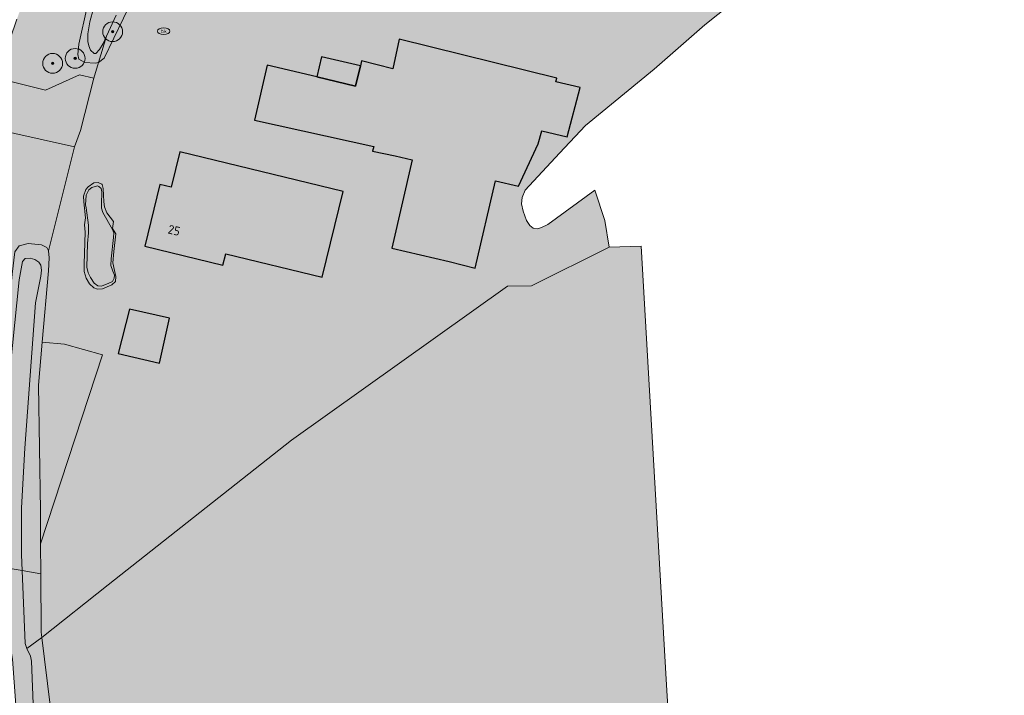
# Model space of a CAD drawing. Header units: metres. Extents: x 90041 to 92106, y 463990 to 466167.
# Tile 963 of 1021: x 91369 to 91468, y 465141 to 465210. Entities that reach past the tile are written whole.
import ezdxf
from ezdxf.enums import TextEntityAlignment as Align

# ---------------------------------------------------------------- set-up
doc = ezdxf.new("R2010")
doc.units = ezdxf.units.M
doc.layers.get('0').update_dxf_attribs({"lineweight": 13})
for name, color, linetype, lineweight in [('B-WE-GR-BEPLANTING_CULTUUR_BOSPLANTSOEN-GV', 90, 'Continuous', 13), ('B-WE-GR-BOOM-S', 90, 'Continuous', 13), ('B-WE-GR-GRAS-GV', 60, 'Continuous', 13), ('B-WE-IE-MEUBILAIR-S', 7, 'Continuous', 13), ('B-WE-IE-TERREINAFSCHEIDING_KUNSTMATIG_HEKWERK-G', 20, 'IE-TERREINAFSCHEIDING_KUNSTMATIG-SO', 13), ('B-WE-IE-TERREINAFSCHEIDING_KUNSTMATIG_HEKWERK_RASTER-G', 30, 'IE-TERREINAFSCHEIDING_KUNSTMATIG-SO', 13), ('B-WE-OG-BEBOUWING-GV', 7, 'Continuous', 25), ('B-WE-OG-BEBOUWING-T18', 10, 'Continuous', 25), ('B-WE-OG-BEBOUWING_LUIFEL-GV', 7, 'Continuous', 25), ('B-WE-OG-TERREIN_BEGROEID-GV', 7, 'Continuous', 13), ('B-WE-OG-TERREIN_ERF-GV', 7, 'Continuous', 13), ('B-WE-OG-TERREIN_OEVER-GV', 7, 'Continuous', 13), ('B-WE-OG-WATER_SLOOT-GV', 120, 'Continuous', 13), ('B-WE-VH-OPENVERHARDING_STRAATBAKSTEEN-GV', 90, 'Continuous', 13)]:
    doc.layers.add(name, color=color, linetype=linetype, lineweight=lineweight)
for name, color, linetype, lineweight, true_color, plot, transparency in [('B-WE-GR-BEPLANTING_CULTUUR_BOSPLANTSOEN-V', 7, 'Continuous', 13, 0x8ca800, False, 0.8), ('B-WE-GR-GRAS-V', 7, 'Continuous', 13, 0x67a552, False, 0.8), ('B-WE-OG-BEBOUWING-V', 7, 'Continuous', 25, 0xcc646e, False, 0.8), ('B-WE-OG-BEBOUWING_LUIFEL-V', 7, 'Continuous', 25, 0xcc646e, False, 0.8), ('B-WE-OG-TERREIN_BEGROEID-V', 7, 'Continuous', 13, 0xc9eb70, False, 0.8), ('B-WE-OG-TERREIN_ERF-V', 7, 'Continuous', 13, 0xffffff, False, 0.8), ('B-WE-OG-TERREIN_OEVER-V', 7, 'Continuous', 13, 0xc9eb70, False, 0.8), ('B-WE-OG-WATER_SLOOT-V', 7, 'Continuous', 13, 0x73e9ff, False, 0.8), ('B-WE-VH-OPENVERHARDING_STRAATBAKSTEEN-V', 7, 'Continuous', 13, 0xadadad, False, 0.8)]:
    doc.layers.add(name, color=color, linetype=linetype, lineweight=lineweight, true_color=true_color, plot=plot, transparency=transparency)
doc.styles.add('NLCS-ISO', font='NLCS-ISO.TTF')
doc.styles.add('NLCS-ISO-M500-T18', font='NLCS-ISO.TTF', dxfattribs={"height": 0.9})
doc.linetypes.add('IE-TERREINAFSCHEIDING_KUNSTMATIG-SO', pattern='A,4,[82,NLCS.SHX,S=0.75,R=90,X=0,Y=0],4,-2', length=10)

# ---------------------------------------------------------------- blocks, each defined once
blk = doc.blocks.new('SIE-MEUBILAIR_PUT_BRANDKRAAN-SO')
blk.add_ellipse((0, 0), major_axis=(1.25, 0), ratio=0.54)
at = {"style": 'NLCS-ISO'}
blk.add_text('bk', height=0.75, dxfattribs=at).set_placement((0.03, 0), align=Align.MIDDLE_CENTER)
blk = doc.blocks.new('SGR-BOOM_GBKN-SO')
at = {"linetype": 'ByBlock', "lineweight": 18}
h = blk.add_hatch(color=0, dxfattribs=at)
h.dxf.hatch_style = 1
edge = h.paths.add_edge_path()
edge.add_arc((0, 0), 0.25, 0, 360)
at = {"color": 0, "linetype": 'ByBlock', "lineweight": 18}
for radius in [2, 0.25]:
    blk.add_circle((0, 0), radius, dxfattribs=at)
at = {"color": 0, "linetype": 'ByBlock', "lineweight": 18, "style": 'NLCS-ISO'}
blk.add_attdef('SOORT', (2.5, 0), '', height=1.5, dxfattribs=at)

msp = doc.modelspace()

# ---------------------------------------------------------------- hatches: boundary and pattern name
at = {"layer": 'B-WE-GR-BEPLANTING_CULTUUR_BOSPLANTSOEN-V'}
msp.add_hatch(color=256, dxfattribs=at).paths.add_polyline_path([(91370.408, 465172.66), (91370.602, 465160.01), (91370.614, 465156.653), (91376.883, 465175.706), (91373.051, 465176.801), (91370.784, 465176.994)])
at = {"layer": 'B-WE-GR-GRAS-V'}
msp.add_hatch(color=256, dxfattribs=at).paths.add_polyline_path([(91431.299, 465186.689), (91428.066, 465186.592), (91420.2, 465182.684), (91417.787, 465182.636), (91395.976, 465167.097), (91377.435, 465152.492), (91370.745, 465147.168), (91371.607, 465140.334), (91371.958, 465138.569), (91372.391, 465137.42), (91372.81, 465136.867), (91373.257, 465136.621), (91374.556, 465136.101), (91383.327, 465134.576), (91388.805, 465133.82), (91395.172, 465132.098), (91406.534, 465129.152), (91414.449, 465127.665), (91422.665, 465125.675), (91431.448, 465123.461), (91435.032, 465122.606), (91433.803, 465142.983)])
at = {"layer": 'B-WE-OG-BEBOUWING-V'}
for points in [[(91423.831, 465197.731), (91425.121, 465202.706), (91422.657, 465203.286), (91422.758, 465203.642), (91406.841, 465207.575), (91406.199, 465204.59), (91403.051, 465205.411), (91402.924, 465204.893), (91402.423, 465202.854), (91398.531, 465203.776), (91393.501, 465204.967), (91392.22, 465199.413), (91404.28, 465196.74), (91404.155, 465196.286), (91406.456, 465195.805), (91408.17, 465195.4), (91406.106, 465186.474), (91411.909, 465185.126), (91414.511, 465184.452), (91416.584, 465193.292), (91418.885, 465192.764), (91420.878, 465197.035), (91421.248, 465198.337)], [(91384.703, 465196.223), (91383.831, 465192.636), (91382.666, 465192.92), (91381.154, 465186.705), (91389.048, 465184.785), (91389.324, 465185.921), (91399.073, 465183.548), (91401.181, 465192.214)], [(91378.451, 465175.839), (91382.631, 465174.888), (91383.661, 465179.416), (91379.593, 465180.341)]]:
    msp.add_hatch(color=256, dxfattribs=at).paths.add_polyline_path(points)
at = {"layer": 'B-WE-OG-BEBOUWING_LUIFEL-V'}
msp.add_hatch(color=256, dxfattribs=at).paths.add_polyline_path([(91402.924, 465204.893), (91399.014, 465205.819), (91398.531, 465203.776), (91402.423, 465202.854)])
at = {"layer": 'B-WE-OG-TERREIN_BEGROEID-V'}
for points in [[(91432.357, 465285.613), (91433.891, 465286.799), (91436.928, 465289.34), (91440.088, 465292.093), (91443.218, 465294.537), (91444.199, 465294.901), (91444.793, 465294.82), (91445.145, 465294.552), (91445.609, 465293.879), (91446.161, 465292.776), (91446.315, 465291.989), (91446.136, 465291.232), (91445.77, 465290.667), (91449.312, 465292.75), (91445.559, 465297.494), (91437.647, 465291.129), (91437.165, 465290.766), (91436.67, 465290.421), (91436.163, 465290.094), (91435.645, 465289.786), (91435.116, 465289.497), (91434.576, 465289.226), (91434.028, 465288.976), (91433.47, 465288.746), (91432.905, 465288.535), (91432.332, 465288.346), (91431.753, 465288.177), (91431.421, 465288.085), (91430.866, 465287.888), (91430.318, 465287.673), (91429.777, 465287.439), (91429.244, 465287.188), (91428.721, 465286.919), (91428.206, 465286.632), (91427.701, 465286.329), (91427.207, 465286.008), (91426.724, 465285.672), (91426.252, 465285.319), (91421.091, 465281.308), (91419.387, 465279.937), (91417.697, 465278.55), (91416.02, 465277.146), (91414.357, 465275.727), (91412.708, 465274.291), (91411.072, 465272.839), (91409.451, 465271.372), (91407.844, 465269.889), (91406.251, 465268.391), (91404.673, 465266.878), (91403.11, 465265.349), (91401.561, 465263.805), (91401.369, 465263.601), (91389.327, 465250), (91389.134, 465249.782), (91379.32, 465234.66), (91379.177, 465234.365), (91378.205, 465232.521), (91377.253, 465230.665), (91376.323, 465228.799), (91375.415, 465226.922), (91374.528, 465225.035), (91373.663, 465223.138), (91372.82, 465221.231), (91371.999, 465219.314), (91371.2, 465217.388), (91370.423, 465215.453), (91369.668, 465213.51), (91368.936, 465211.557), (91368.226, 465209.597), (91367.539, 465207.628), (91366.875, 465205.652), (91366.233, 465203.668), (91371.105, 465202.451), (91374.566, 465203.999), (91376, 465203.64), (91376.482, 465205.249), (91376.149, 465205.171), (91375.08, 465205.236), (91374.491, 465205.579), (91374.404, 465206.056), (91374.492, 465207.1), (91375.316, 465210.867), (91376.93, 465215.095), (91379.027, 465221.122), (91381.745, 465227.282), (91385.104, 465233.502), (91388.659, 465238.554), (91390.839, 465242.417), (91395.345, 465248.974), (91399.563, 465253.897), (91404.901, 465260.417), (91409.161, 465264.911), (91414.983, 465270.591), (91418.897, 465274.353), (91422.931, 465278.161), (91428.569, 465282.679)], [(91371.441, 465186.217), (91374.044, 465196.726), (91364.828, 465198.777), (91364.031, 465195.688), (91363.428, 465192.962), (91362.97, 465189.753), (91362.487, 465185.796), (91362.246, 465184.952), (91361.944, 465184.276), (91360.364, 465159.509), (91360.311, 465155.336), (91365.86, 465154.427), (91365.845, 465157.478), (91365.868, 465162.68), (91366.876, 465174.716), (91367.741, 465183.877), (91368.016, 465186.131), (91368.478, 465186.718), (91369.361, 465186.965), (91370.714, 465186.823), (91371.256, 465186.553)]]:
    msp.add_hatch(color=256, dxfattribs=at).paths.add_polyline_path(points)
at = {"layer": 'B-WE-OG-TERREIN_ERF-V'}
h = msp.add_hatch(color=256, dxfattribs=at)
h.paths.add_polyline_path([(91467.329, 465235.011), (91466.977, 465236.059), (91463.061, 465241.097), (91459.079, 465246.685), (91458.23, 465246.321), (91441.784, 465253.788), (91439.549, 465243.554), (91405.975, 465251.351), (91395.134, 465237.506), (91396.086, 465236.335), (91392.957, 465236.824), (91391.879, 465234.887), (91390.074, 465230.71), (91386.132, 465223.762), (91383.664, 465219.738), (91381.934, 465215.797), (91377.036, 465205.656), (91376.482, 465205.249), (91376, 465203.64), (91374.64, 465198.371), (91374.044, 465196.726), (91371.441, 465186.217), (91371.501, 465185.527), (91371.408, 465184.197), (91370.784, 465176.994), (91373.051, 465176.801), (91376.883, 465175.706), (91370.614, 465156.653), (91370.638, 465153.625), (91370.684, 465147.718), (91370.745, 465147.168), (91377.435, 465152.492), (91395.976, 465167.097), (91417.787, 465182.636), (91420.2, 465182.684), (91428.066, 465186.592), (91427.61, 465189.292), (91426.595, 465192.329), (91421.878, 465188.889), (91421.208, 465188.591), (91420.825, 465188.455), (91420.374, 465188.51), (91420.046, 465188.777), (91419.721, 465189.282), (91419.379, 465190.214), (91419.202, 465190.954), (91419.259, 465191.595), (91419.582, 465192.327), (91423.043, 465196.073), (91425.681, 465198.882), (91432.597, 465204.544), (91437.712, 465209.023), (91441.494, 465212.051), (91446.247, 465216.513), (91449.96, 465219.588), (91451.237, 465220.4), (91452.347, 465221.692), (91453.304, 465222.637), (91454.02, 465223.275), (91454.975, 465224.077), (91456.625, 465225.518), (91457.292, 465226.037), (91457.913, 465226.318), (91459.578, 465226.404), (91460.196, 465226.685), (91460.509, 465227.278), (91461.089, 465228.724), (91461.855, 465230.004), (91462.454, 465230.594), (91463.551, 465231.348), (91466.414, 465232.972), (91467.034, 465233.491), (91467.276, 465234.037)])
h.paths.add_polyline_path([(91378.451, 465175.839), (91379.593, 465180.341), (91383.661, 465179.416), (91382.631, 465174.888)], flags=16)
h.paths.add_polyline_path([(91376.846, 465192.907), (91376.934, 465192.501), (91377.007, 465191.169), (91377.07, 465190.669), (91377.322, 465190.07), (91377.99, 465189.167), (91377.901, 465188.485), (91378.237, 465187.939), (91378.017, 465186.16), (91377.927, 465185.02), (91378.081, 465184.233), (91378.237, 465183.613), (91378.181, 465183.114), (91377.819, 465182.788), (91376.885, 465182.399), (91376.385, 465182.36), (91376.007, 465182.485), (91375.562, 465182.873), (91375.215, 465183.449), (91375.036, 465184.141), (91375.025, 465184.902), (91375.126, 465188.11), (91375.067, 465188.841), (91375.171, 465189.553), (91374.986, 465191.155), (91374.972, 465191.726), (91375.197, 465192.411), (91375.416, 465192.693), (91376.017, 465193.087), (91376.445, 465193.128), (91376.799, 465192.955)], flags=16)
h.paths.add_polyline_path([(91384.703, 465196.223), (91401.181, 465192.214), (91399.073, 465183.548), (91389.324, 465185.921), (91389.048, 465184.785), (91381.154, 465186.705), (91382.666, 465192.92), (91383.831, 465192.636)], flags=16)
h.paths.add_polyline_path([(91423.831, 465197.731), (91421.248, 465198.337), (91420.878, 465197.035), (91418.885, 465192.764), (91416.584, 465193.292), (91414.511, 465184.452), (91411.909, 465185.126), (91406.106, 465186.474), (91408.17, 465195.4), (91406.456, 465195.805), (91404.155, 465196.286), (91404.28, 465196.74), (91392.22, 465199.413), (91393.501, 465204.967), (91398.531, 465203.776), (91402.423, 465202.854), (91402.924, 465204.893), (91403.051, 465205.411), (91406.199, 465204.59), (91406.841, 465207.575), (91422.758, 465203.642), (91422.657, 465203.286), (91425.121, 465202.706)], flags=16)
at = {"layer": 'B-WE-OG-TERREIN_OEVER-V'}
for points in [[(91390.074, 465230.71), (91391.879, 465234.887), (91392.957, 465236.824), (91393.545, 465237.879), (91394.447, 465239.243), (91395.415, 465240.225), (91396.435, 465241.492), (91398.238, 465244.148), (91400.403, 465247.179), (91406.077, 465253.884), (91410.844, 465258.94), (91417.566, 465265.793), (91421.868, 465269.953), (91425.255, 465273.534), (91431.959, 465279.295), (91432.99, 465279.872), (91433.564, 465280.077), (91434.949, 465281.191), (91434.868, 465281.253), (91433.996, 465281.672), (91433.355, 465281.754), (91432.879, 465281.714), (91432.305, 465281.486), (91430.502, 465280.304), (91425.734, 465276.579), (91422.477, 465273.757), (91419.068, 465270.295), (91413.725, 465264.916), (91408.433, 465259.726), (91406.058, 465257.008), (91401.57, 465251.543), (91396.913, 465245.987), (91393.35, 465240.826), (91392.211, 465238.969), (91391.698, 465237.985), (91390.991, 465236.764), (91389.258, 465233.78), (91387.852, 465231.247), (91385.96, 465228.503), (91384.263, 465224.847), (91381.856, 465219.635), (91379.987, 465214.46), (91378.25, 465210.019), (91377.273, 465207.886), (91376.942, 465207.165), (91376.575, 465206.529), (91376.189, 465206.155), (91376.046, 465206.157), (91375.671, 465206.472), (91375.512, 465206.903), (91375.4, 465207.357), (91375.413, 465208.141), (91375.6, 465209.35), (91375.955, 465210.699), (91376.652, 465212.566), (91378.585, 465217.336), (91380.422, 465222.036), (91382.126, 465225.859), (91383.248, 465227.599), (91383.788, 465228.589), (91386.68, 465233.866), (91388.534, 465236.688), (91390.116, 465238.92), (91391.948, 465241.909), (91393.952, 465245.156), (91394.902, 465246.567), (91395.51, 465247.365), (91396.184, 465247.877), (91396.955, 465248.506), (91398.099, 465250.127), (91401.715, 465254.56), (91405.496, 465258.967), (91407.587, 465261.737), (91411.425, 465265.287), (91413.769, 465267.53), (91416.383, 465270.387), (91419.961, 465273.989), (91422.522, 465276.442), (91426.519, 465279.514), (91430.4, 465282.754), (91432.952, 465284.99), (91432.357, 465285.613), (91428.569, 465282.679), (91422.931, 465278.161), (91418.897, 465274.353), (91414.983, 465270.591), (91409.161, 465264.911), (91404.901, 465260.417), (91399.563, 465253.897), (91395.345, 465248.974), (91390.839, 465242.417), (91388.659, 465238.554), (91385.104, 465233.502), (91381.745, 465227.282), (91379.027, 465221.122), (91376.93, 465215.095), (91375.316, 465210.867), (91374.492, 465207.1), (91374.404, 465206.056), (91374.491, 465205.579), (91375.08, 465205.236), (91376.149, 465205.171), (91376.482, 465205.249), (91377.036, 465205.656), (91381.934, 465215.797), (91383.664, 465219.738), (91386.132, 465223.762)], [(91370.784, 465176.994), (91371.408, 465184.197), (91371.501, 465185.527), (91371.441, 465186.217), (91371.256, 465186.553), (91370.714, 465186.823), (91369.361, 465186.965), (91368.478, 465186.718), (91368.016, 465186.131), (91367.741, 465183.877), (91366.876, 465174.716), (91365.868, 465162.68), (91365.845, 465157.478), (91365.86, 465154.427), (91366.53, 465154.313), (91366.522, 465155.965), (91366.54, 465157.358), (91366.597, 465161.883), (91367.12, 465170.017), (91368.473, 465183.295), (91368.789, 465185.144), (91369.08, 465185.448), (91369.579, 465185.464), (91370.052, 465185.337), (91370.452, 465185.069), (91370.661, 465184.78), (91370.724, 465184.256), (91370.643, 465183.663), (91370.099, 465180.962), (91369.023, 465166.288), (91368.686, 465160.28), (91368.697, 465156.985), (91368.702, 465155.525), (91368.769, 465153.937), (91370.638, 465153.625), (91370.614, 465156.653), (91370.602, 465160.01), (91370.408, 465172.66)], [(91370.745, 465147.168), (91370.684, 465147.718), (91370.638, 465153.625), (91368.769, 465153.937), (91369.077, 465146.58), (91369.234, 465146.055), (91369.602, 465145.312), (91369.713, 465144.787), (91369.912, 465139.625), (91370.175, 465138.242), (91370.423, 465137.477), (91371.002, 465136.516), (91371.562, 465135.864), (91371.904, 465135.525), (91372.636, 465134.802), (91373.037, 465134.509), (91374.717, 465134.077), (91379.572, 465132.975), (91384.828, 465131.675), (91399.585, 465128.459), (91406.548, 465126.846), (91408.043, 465126.702), (91408.572, 465127.097), (91409.475, 465127.059), (91410.016, 465126.717), (91410.248, 465126.333), (91410.384, 465125.95), (91417.629, 465124.213), (91426.583, 465122.234), (91436.319, 465120.195), (91437.864, 465120.169), (91438.647, 465120.109), (91439.072, 465119.935), (91439.446, 465119.525), (91440.035, 465119.23), (91443.444, 465118.365), (91447.685, 465117.51), (91455.738, 465115.689), (91462.913, 465113.977), (91479.364, 465110.316), (91484.681, 465109.049), (91488.527, 465108.266), (91494.27, 465106.783), (91505.262, 465104.413), (91513.071, 465102.514), (91513.617, 465102.439), (91513.95, 465102.509), (91514.857, 465103.002), (91515.094, 465102.977), (91515.588, 465102.071), (91517.511, 465101.632), (91524.963, 465099.735), (91531.35, 465098.533), (91540.885, 465096.623), (91541.551, 465096.762), (91542.074, 465096.712), (91543.426, 465096.205), (91549.575, 465094.957), (91560.022, 465092.947), (91568.05, 465091.925), (91569.927, 465091.724), (91571.139, 465091.741), (91572.281, 465091.853), (91572.97, 465091.778), (91573.633, 465091.37), (91574.2, 465090.725), (91574.792, 465090.413), (91581.18, 465089.353), (91588.376, 465088.289), (91604.228, 465085.845), (91612.599, 465084.559), (91616.518, 465084.085), (91619.413, 465083.189), (91623.879, 465082.782), (91629.556, 465081.989), (91646.06, 465079.421), (91650.312, 465078.906), (91651.905, 465078.992), (91652.404, 465078.942), (91652.878, 465078.63), (91653.494, 465078.365), (91657.649, 465077.509), (91662.233, 465076.912), (91678.122, 465074.656), (91693.247, 465071.977), (91707.19, 465070.185), (91715.407, 465068.972), (91722.079, 465067.816), (91725.986, 465067.32), (91728.193, 465067.201), (91728.742, 465066.806), (91729.94, 465066.437), (91732.892, 465066.149), (91738.274, 465065.253), (91744.243, 465064.644), (91747.29, 465064.062), (91748.747, 465063.594), (91768.622, 465060.447), (91773.522, 465060.043), (91776.08, 465059.271), (91781.01, 465058.704), (91789.021, 465057.62), (91799.008, 465056.128), (91806.303, 465054.889), (91812.886, 465054.013), (91821.057, 465052.668), (91834.514, 465050.623), (91840.708, 465049.784), (91845.96, 465048.889), (91863.049, 465046.386), (91866.094, 465045.61), (91868.333, 465045.459), (91871.452, 465045.591), (91876.83, 465044.305), (91880.622, 465043.489), (91885.682, 465042.889), (91891.872, 465041.595), (91894.694, 465041.308), (91895.994, 465041.393), (91896.254, 465041.455), (91896.901, 465041.189), (91897.45, 465040.892), (91922.096, 465037.407), (91932.017, 465035.688), (91940.318, 465034.471), (91949.072, 465033.023), (91973.878, 465029.31), (91980.491, 465028.11), (91986.199, 465027.275), (91989.053, 465026.988), (91990.547, 465027.006), (91996.25, 465025.685), (92006.214, 465024.252), (92016.393, 465022.988), (92027.457, 465021.423), (92034.884, 465020.592), (92040.489, 465019.821), (92040.809, 465019.844), (92040.982, 465019.966), (92041.206, 465020.285), (92041.453, 465020.48), (92041.748, 465020.528), (92041.896, 465020.601), (92042.126, 465021.181), (92042.322, 465021.829), (92042.398, 465022.296), (92042.352, 465022.714), (92040.253, 465030.01), (92038.453, 465034.775), (92037.956, 465036.091), (92037.636, 465036.938), (92037.293, 465037.435), (92036.925, 465037.642), (92036.735, 465037.749), (92036.599, 465036.847), (92036.972, 465036.205), (92038.931, 465031.037), (92040.742, 465025.991), (92041.678, 465022.034), (92041.637, 465021.65), (92041.458, 465021.356), (92040.994, 465021.162), (92038.181, 465021.464), (92022.153, 465023.741), (92011.954, 465025.43), (92006.522, 465026.569), (91992.849, 465029.191), (91985.106, 465030.212), (91975.786, 465031.086), (91967.451, 465032.394), (91942.233, 465036.092), (91937.221, 465036.844), (91919.224, 465039.159), (91909.437, 465040.167), (91907.075, 465040.601), (91899.5, 465041.995), (91895.54, 465042.947), (91887.048, 465044.352), (91883.144, 465044.578), (91875.069, 465046.735), (91870.444, 465047.347), (91868.586, 465047.364), (91867.323, 465047.093), (91866.283, 465047.04), (91859.365, 465048.304), (91849.707, 465049.657), (91838.984, 465051.619), (91834.651, 465052.278), (91823.728, 465053.939), (91814.981, 465055.063), (91807.18, 465056.209), (91800.229, 465057.347), (91797.151, 465058.29), (91795.641, 465058.462), (91792.27, 465058.495), (91785.063, 465059.163), (91778.681, 465060.484), (91773.622, 465061.856), (91771.988, 465062.218), (91766.759, 465062.3), (91760.304, 465062.927), (91759.586, 465062.997), (91757.758, 465063.174), (91747.758, 465065.003), (91741.307, 465065.727), (91729.542, 465067.447), (91728.191, 465067.775), (91715.019, 465069.643), (91705.664, 465071.433), (91702.955, 465071.449), (91698.868, 465071.805), (91692.979, 465072.695), (91685.975, 465074.091), (91680.894, 465075.024), (91667.404, 465077.051), (91659.591, 465078.166), (91653.131, 465079.178), (91651.138, 465079.713), (91647.646, 465080.185), (91640.023, 465081.323), (91634.648, 465081.998), (91625.884, 465083.262), (91615.245, 465084.94), (91610.186, 465085.564), (91603.469, 465086.829), (91598.196, 465088.01), (91590.907, 465089.312), (91576.323, 465091.251), (91575.112, 465091.496), (91573.289, 465092.719), (91572.578, 465093.056), (91568.656, 465093.079), (91562.6, 465093.946), (91553.601, 465095.614), (91545.86, 465096.943), (91539.403, 465098.407), (91533.281, 465100.106), (91523.426, 465101.851), (91516.353, 465103.58), (91507.807, 465105.555), (91496.724, 465108.424), (91492.761, 465109.209), (91487.203, 465110.31), (91479.202, 465111.973), (91468.926, 465114.647), (91461.471, 465116.235), (91449.989, 465119.065), (91444.613, 465120.319), (91442.721, 465120.897), (91438.196, 465121.851), (91435.032, 465122.606), (91431.448, 465123.461), (91422.665, 465125.675), (91414.449, 465127.665), (91406.534, 465129.152), (91395.172, 465132.098), (91388.805, 465133.82), (91383.327, 465134.576), (91374.556, 465136.101), (91373.257, 465136.621), (91372.81, 465136.867), (91372.391, 465137.42), (91371.958, 465138.569), (91371.607, 465140.334)]]:
    msp.add_hatch(color=256, dxfattribs=at).paths.add_polyline_path(points)
h = msp.add_hatch(color=256, dxfattribs=at)
h.paths.add_polyline_path([(91376.846, 465192.907), (91376.799, 465192.955), (91376.445, 465193.128), (91376.017, 465193.087), (91375.416, 465192.693), (91375.197, 465192.411), (91374.972, 465191.726), (91374.986, 465191.155), (91375.171, 465189.553), (91375.067, 465188.841), (91375.126, 465188.11), (91375.025, 465184.902), (91375.036, 465184.141), (91375.215, 465183.449), (91375.562, 465182.873), (91376.007, 465182.485), (91376.385, 465182.36), (91376.885, 465182.399), (91377.819, 465182.788), (91378.181, 465183.114), (91378.237, 465183.613), (91378.081, 465184.233), (91377.927, 465185.02), (91378.017, 465186.16), (91378.237, 465187.939), (91377.901, 465188.485), (91377.99, 465189.167), (91377.322, 465190.07), (91377.07, 465190.669), (91377.007, 465191.169), (91376.934, 465192.501)])
h.paths.add_polyline_path([(91376.512, 465192.708), (91376.747, 465192.514), (91376.813, 465192.18), (91376.769, 465190.969), (91376.785, 465190.517), (91376.921, 465190.087), (91377.89, 465188.359), (91378.028, 465188.024), (91377.996, 465187.549), (91377.77, 465185.413), (91377.712, 465184.749), (91377.916, 465184.151), (91378.076, 465183.768), (91378.047, 465183.459), (91377.875, 465183.129), (91377.204, 465182.808), (91376.75, 465182.649), (91376.394, 465182.678), (91376.041, 465182.946), (91375.671, 465183.522), (91375.441, 465184.002), (91375.308, 465184.575), (91375.348, 465186.975), (91375.46, 465188.043), (91375.449, 465188.804), (91375.217, 465190.567), (91375.175, 465190.876), (91375.215, 465191.85), (91375.485, 465192.393), (91375.798, 465192.625), (91376.371, 465192.782)], flags=16)
at = {"layer": 'B-WE-OG-WATER_SLOOT-V'}
for points in [[(91425.734, 465276.579), (91430.502, 465280.304), (91432.305, 465281.486), (91432.879, 465281.714), (91433.355, 465281.754), (91433.996, 465281.672), (91434.868, 465281.253), (91434.949, 465281.191), (91435.808, 465281.852), (91433.815, 465284.177), (91432.952, 465284.99), (91430.4, 465282.754), (91426.519, 465279.514), (91422.522, 465276.442), (91419.961, 465273.989), (91416.383, 465270.387), (91413.769, 465267.53), (91411.425, 465265.287), (91407.587, 465261.737), (91405.496, 465258.967), (91401.715, 465254.56), (91398.099, 465250.127), (91396.955, 465248.506), (91396.184, 465247.877), (91395.51, 465247.365), (91394.902, 465246.567), (91393.952, 465245.156), (91391.948, 465241.909), (91390.116, 465238.92), (91388.534, 465236.688), (91386.68, 465233.866), (91383.788, 465228.589), (91383.248, 465227.599), (91382.126, 465225.859), (91380.422, 465222.036), (91378.585, 465217.336), (91376.652, 465212.566), (91375.955, 465210.699), (91375.6, 465209.35), (91375.413, 465208.141), (91375.4, 465207.357), (91375.512, 465206.903), (91375.671, 465206.472), (91376.046, 465206.157), (91376.189, 465206.155), (91376.575, 465206.529), (91376.942, 465207.165), (91377.273, 465207.886), (91378.25, 465210.019), (91379.987, 465214.46), (91381.856, 465219.635), (91384.263, 465224.847), (91385.96, 465228.503), (91387.852, 465231.247), (91389.258, 465233.78), (91390.991, 465236.764), (91391.698, 465237.985), (91392.211, 465238.969), (91393.35, 465240.826), (91396.913, 465245.987), (91401.57, 465251.543), (91406.058, 465257.008), (91408.433, 465259.726), (91413.725, 465264.916), (91419.068, 465270.295), (91422.477, 465273.757)], [(91378.028, 465188.024), (91377.89, 465188.359), (91376.921, 465190.087), (91376.785, 465190.517), (91376.769, 465190.969), (91376.813, 465192.18), (91376.747, 465192.514), (91376.512, 465192.708), (91376.371, 465192.782), (91375.798, 465192.625), (91375.485, 465192.393), (91375.215, 465191.85), (91375.175, 465190.876), (91375.217, 465190.567), (91375.449, 465188.804), (91375.46, 465188.043), (91375.348, 465186.975), (91375.308, 465184.575), (91375.441, 465184.002), (91375.671, 465183.522), (91376.041, 465182.946), (91376.394, 465182.678), (91376.75, 465182.649), (91377.204, 465182.808), (91377.875, 465183.129), (91378.047, 465183.459), (91378.076, 465183.768), (91377.916, 465184.151), (91377.712, 465184.749), (91377.77, 465185.413), (91377.996, 465187.549)], [(91366.53, 465154.313), (91368.769, 465153.937), (91368.702, 465155.525), (91368.697, 465156.985), (91368.686, 465160.28), (91369.023, 465166.288), (91370.099, 465180.962), (91370.643, 465183.663), (91370.724, 465184.256), (91370.661, 465184.78), (91370.452, 465185.069), (91370.052, 465185.337), (91369.579, 465185.464), (91369.08, 465185.448), (91368.789, 465185.144), (91368.473, 465183.295), (91367.12, 465170.017), (91366.597, 465161.883), (91366.54, 465157.358), (91366.522, 465155.965)], [(91370.423, 465137.477), (91370.175, 465138.242), (91369.912, 465139.625), (91369.713, 465144.787), (91369.602, 465145.312), (91369.234, 465146.055), (91369.077, 465146.58), (91368.769, 465153.937), (91366.53, 465154.313), (91366.68, 465152.587), (91367.27, 465147.989), (91367.79, 465144.985), (91368.26, 465138.488), (91368.764, 465134.889), (91369.032, 465133.839), (91369.915, 465131.186), (91370.384, 465129.371), (91370.719, 465126.655), (91370.928, 465126.343), (91371.307, 465126.242), (91372.664, 465126.362), (91373.262, 465126.613), (91374.035, 465127.314), (91374.42, 465127.593), (91374.755, 465127.753), (91375.136, 465127.771), (91401.71, 465121.862), (91425.866, 465116.303), (91437.827, 465113.632), (91469.419, 465106.366), (91474.546, 465105.148), (91484.683, 465102.902), (91491.376, 465101.271), (91503.578, 465098.585), (91512.93, 465096.296), (91520.693, 465094.54), (91538.687, 465090.608), (91550.202, 465088.378), (91578.72, 465083.363), (91589.455, 465081.827), (91597.743, 465080.472), (91606.744, 465079.088), (91611.898, 465078.417), (91617.645, 465077.527), (91627.855, 465075.757), (91635.314, 465074.81), (91649.776, 465072.539), (91658.35, 465071.277), (91666.257, 465069.971), (91672.789, 465069.078), (91679.628, 465067.944), (91691.217, 465066.261), (91696.371, 465065.423), (91712.828, 465062.926), (91719.193, 465061.891), (91772.502, 465053.928), (91779.835, 465052.749), (91782.164, 465052.374), (91826.725, 465045.723), (91855.142, 465041.351), (91868.08, 465039.408), (91880.726, 465037.403), (91893.532, 465035.273), (91902.645, 465034.016), (91916.425, 465031.844), (91938.085, 465028.518), (91948.949, 465027.017), (91963.703, 465024.732), (91974.695, 465023.1), (91988.475, 465020.889), (91995.966, 465019.777), (91998.034, 465019.391), (92006.891, 465018.048), (92040.28, 465013.4), (92042.737, 465012.82), (92044.336, 465012.713), (92044.903, 465012.857), (92045.863, 465012.925), (92050.563, 465012.362), (92049.446, 465015.808), (92047.499, 465021.053), (92042.126, 465021.181), (92041.896, 465020.601), (92041.748, 465020.528), (92041.453, 465020.48), (92041.206, 465020.285), (92040.982, 465019.966), (92040.809, 465019.844), (92040.489, 465019.821), (92034.884, 465020.592), (92027.457, 465021.423), (92016.393, 465022.988), (92006.214, 465024.252), (91996.25, 465025.685), (91990.547, 465027.006), (91989.053, 465026.988), (91986.199, 465027.275), (91980.491, 465028.11), (91973.878, 465029.31), (91949.072, 465033.023), (91940.318, 465034.471), (91932.017, 465035.688), (91922.096, 465037.407), (91897.45, 465040.892), (91896.901, 465041.189), (91896.254, 465041.455), (91895.994, 465041.393), (91894.694, 465041.308), (91891.872, 465041.595), (91885.682, 465042.889), (91880.622, 465043.489), (91876.83, 465044.305), (91871.452, 465045.591), (91868.333, 465045.459), (91866.094, 465045.61), (91863.049, 465046.386), (91845.96, 465048.889), (91840.708, 465049.784), (91834.514, 465050.623), (91821.057, 465052.668), (91812.886, 465054.013), (91806.303, 465054.889), (91799.008, 465056.128), (91789.021, 465057.62), (91781.01, 465058.704), (91776.08, 465059.271), (91773.522, 465060.043), (91768.622, 465060.447), (91748.747, 465063.594), (91747.29, 465064.062), (91744.243, 465064.644), (91738.274, 465065.253), (91732.892, 465066.149), (91729.94, 465066.437), (91728.742, 465066.806), (91728.193, 465067.201), (91725.986, 465067.32), (91722.079, 465067.816), (91715.407, 465068.972), (91707.19, 465070.185), (91693.247, 465071.977), (91678.122, 465074.656), (91662.233, 465076.912), (91657.649, 465077.509), (91653.494, 465078.365), (91652.878, 465078.63), (91652.404, 465078.942), (91651.905, 465078.992), (91650.312, 465078.906), (91646.06, 465079.421), (91629.556, 465081.989), (91623.879, 465082.782), (91619.413, 465083.189), (91616.518, 465084.085), (91612.599, 465084.559), (91604.228, 465085.845), (91588.376, 465088.289), (91581.18, 465089.353), (91574.792, 465090.413), (91574.2, 465090.725), (91573.633, 465091.37), (91572.97, 465091.778), (91572.281, 465091.853), (91571.139, 465091.741), (91569.927, 465091.724), (91568.05, 465091.925), (91560.022, 465092.947), (91549.575, 465094.957), (91543.426, 465096.205), (91542.074, 465096.712), (91541.551, 465096.762), (91540.885, 465096.623), (91531.35, 465098.533), (91524.963, 465099.735), (91517.511, 465101.632), (91515.588, 465102.071), (91515.094, 465102.977), (91514.857, 465103.002), (91513.95, 465102.509), (91513.617, 465102.439), (91513.071, 465102.514), (91505.262, 465104.413), (91494.27, 465106.783), (91488.527, 465108.266), (91484.681, 465109.049), (91479.364, 465110.316), (91462.913, 465113.977), (91455.738, 465115.689), (91447.685, 465117.51), (91443.444, 465118.365), (91440.035, 465119.23), (91439.446, 465119.525), (91439.072, 465119.935), (91438.647, 465120.109), (91437.864, 465120.169), (91436.319, 465120.195), (91426.583, 465122.234), (91417.629, 465124.213), (91410.384, 465125.95), (91410.248, 465126.333), (91410.016, 465126.717), (91409.475, 465127.059), (91408.572, 465127.097), (91408.043, 465126.702), (91406.548, 465126.846), (91399.585, 465128.459), (91384.828, 465131.675), (91379.572, 465132.975), (91374.717, 465134.077), (91373.037, 465134.509), (91372.636, 465134.802), (91371.904, 465135.525), (91371.562, 465135.864), (91371.002, 465136.516)]]:
    msp.add_hatch(color=256, dxfattribs=at).paths.add_polyline_path(points)
at = {"layer": 'B-WE-VH-OPENVERHARDING_STRAATBAKSTEEN-V'}
msp.add_hatch(color=256, dxfattribs=at).paths.add_polyline_path([(91376, 465203.64), (91374.566, 465203.999), (91371.105, 465202.451), (91366.233, 465203.668), (91365.31, 465200.735), (91365.21, 465200.344), (91365.112, 465199.953), (91365.015, 465199.562), (91364.921, 465199.169), (91364.828, 465198.777), (91374.044, 465196.726), (91374.64, 465198.371)])

# ---------------------------------------------------------------- linework, layer by layer
at = {"layer": 'B-WE-GR-BEPLANTING_CULTUUR_BOSPLANTSOEN-GV', "flags": 128}
msp.add_lwpolyline([(91370.408, 465172.66), (91370.602, 465160.01), (91370.614, 465156.653), (91376.883, 465175.706), (91373.051, 465176.801), (91370.784, 465176.994)], close=True, dxfattribs=at)
at = {"layer": 'B-WE-GR-GRAS-GV', "flags": 128}
msp.add_lwpolyline([(91431.299, 465186.689), (91428.066, 465186.592), (91420.2, 465182.684), (91417.787, 465182.636), (91395.976, 465167.097), (91377.435, 465152.492), (91370.745, 465147.168), (91371.607, 465140.334), (91371.958, 465138.569), (91372.391, 465137.42), (91372.81, 465136.867), (91373.257, 465136.621), (91374.556, 465136.101), (91383.327, 465134.576), (91388.805, 465133.82), (91395.172, 465132.098), (91406.534, 465129.152), (91414.449, 465127.665), (91422.665, 465125.675), (91431.448, 465123.461), (91435.032, 465122.606), (91433.803, 465142.983)], close=True, dxfattribs=at)
at = {"layer": 'B-WE-IE-TERREINAFSCHEIDING_KUNSTMATIG_HEKWERK-G', "flags": 128}
for points in [[(91370.745, 465147.168), (91370.683, 465147.718), (91370.638, 465153.625), (91370.614, 465156.653), (91376.883, 465175.706), (91373.051, 465176.801), (91370.783, 465176.994), (91371.408, 465184.197), (91371.501, 465185.527), (91371.441, 465186.217), (91374.044, 465196.726), (91374.64, 465198.371), (91376, 465203.64), (91376.482, 465205.249), (91377.273, 465207.886)], [(91426.595, 465192.329), (91427.61, 465189.292), (91428.066, 465186.592), (91420.2, 465182.684), (91417.787, 465182.636), (91395.976, 465167.097), (91377.435, 465152.492), (91370.745, 465147.168)], [(91369.234, 465146.055), (91370.745, 465147.168)]]:
    msp.add_lwpolyline(points, dxfattribs=at)
at = {"layer": 'B-WE-IE-TERREINAFSCHEIDING_KUNSTMATIG_HEKWERK_RASTER-G', "flags": 128}
msp.add_lwpolyline([(91370.745, 465147.168), (91377.435, 465152.492), (91395.976, 465167.097), (91417.787, 465182.636), (91420.2, 465182.684), (91428.066, 465186.592), (91431.299, 465186.689)], dxfattribs=at)
at = {"layer": 'B-WE-OG-BEBOUWING-GV', "flags": 128}
for points in [[(91423.831, 465197.731), (91425.121, 465202.706), (91422.657, 465203.286), (91422.758, 465203.642), (91406.841, 465207.575), (91406.199, 465204.59), (91403.051, 465205.411), (91402.924, 465204.893), (91402.423, 465202.854), (91398.531, 465203.776), (91393.501, 465204.967), (91392.22, 465199.413), (91404.28, 465196.74), (91404.155, 465196.286), (91406.456, 465195.805), (91408.17, 465195.4), (91406.106, 465186.474), (91411.909, 465185.126), (91414.511, 465184.452), (91416.584, 465193.292), (91418.885, 465192.764), (91420.878, 465197.035), (91421.248, 465198.337)], [(91384.703, 465196.223), (91383.831, 465192.636), (91382.666, 465192.92), (91381.154, 465186.705), (91389.048, 465184.785), (91389.324, 465185.921), (91399.073, 465183.548), (91401.181, 465192.214)], [(91378.451, 465175.839), (91382.631, 465174.888), (91383.661, 465179.416), (91379.593, 465180.341)]]:
    msp.add_lwpolyline(points, close=True, dxfattribs=at)
at = {"layer": 'B-WE-OG-BEBOUWING_LUIFEL-GV', "flags": 128}
msp.add_lwpolyline([(91402.924, 465204.893), (91399.014, 465205.819), (91398.531, 465203.776), (91402.423, 465202.854)], close=True, dxfattribs=at)
at = {"layer": 'B-WE-OG-TERREIN_BEGROEID-GV', "flags": 128}
msp.add_lwpolyline([(91368.226, 465209.597), (91367.539, 465207.628), (91366.875, 465205.652), (91366.233, 465203.668), (91371.105, 465202.451), (91374.566, 465203.999), (91376, 465203.64), (91376.482, 465205.249), (91376.149, 465205.171), (91375.08, 465205.236), (91374.491, 465205.579), (91374.404, 465206.056), (91374.492, 465207.1), (91375.316, 465210.867)], dxfattribs=at)
msp.add_lwpolyline([(91371.441, 465186.217), (91374.044, 465196.726), (91364.828, 465198.777), (91364.031, 465195.688), (91363.428, 465192.962), (91362.97, 465189.753), (91362.487, 465185.796), (91362.246, 465184.952), (91361.944, 465184.276), (91360.364, 465159.509), (91360.311, 465155.336), (91365.86, 465154.427), (91365.845, 465157.478), (91365.868, 465162.68), (91366.876, 465174.716), (91367.741, 465183.877), (91368.016, 465186.131), (91368.478, 465186.718), (91369.361, 465186.965), (91370.714, 465186.823), (91371.256, 465186.553)], close=True, dxfattribs=at)
at = {"layer": 'B-WE-OG-TERREIN_ERF-GV', "flags": 128}
msp.add_lwpolyline([(91381.934, 465215.797), (91377.036, 465205.656), (91376.482, 465205.249), (91376, 465203.64), (91374.64, 465198.371), (91374.044, 465196.726), (91371.441, 465186.217), (91371.501, 465185.527), (91371.408, 465184.197), (91370.784, 465176.994), (91373.051, 465176.801), (91376.883, 465175.706), (91370.614, 465156.653), (91370.638, 465153.625), (91370.684, 465147.718), (91370.745, 465147.168), (91377.435, 465152.492), (91395.976, 465167.097), (91417.787, 465182.636), (91420.2, 465182.684), (91428.066, 465186.592), (91427.61, 465189.292), (91426.595, 465192.329), (91421.878, 465188.889), (91421.208, 465188.591), (91420.825, 465188.455), (91420.374, 465188.51), (91420.046, 465188.777), (91419.721, 465189.282), (91419.379, 465190.214), (91419.202, 465190.954), (91419.259, 465191.595), (91419.582, 465192.327), (91423.043, 465196.073), (91425.681, 465198.882), (91432.597, 465204.544), (91437.712, 465209.023), (91441.494, 465212.051)], dxfattribs=at)
for points in [[(91423.831, 465197.731), (91421.248, 465198.337), (91420.878, 465197.035), (91418.885, 465192.764), (91416.584, 465193.292), (91414.511, 465184.452), (91411.909, 465185.126), (91406.106, 465186.474), (91408.17, 465195.4), (91406.456, 465195.805), (91404.155, 465196.286), (91404.28, 465196.74), (91392.22, 465199.413), (91393.501, 465204.967), (91398.531, 465203.776), (91402.423, 465202.854), (91402.924, 465204.893), (91403.051, 465205.411), (91406.199, 465204.59), (91406.841, 465207.575), (91422.758, 465203.642), (91422.657, 465203.286), (91425.121, 465202.706)], [(91384.703, 465196.223), (91401.181, 465192.214), (91399.073, 465183.548), (91389.324, 465185.921), (91389.048, 465184.785), (91381.154, 465186.705), (91382.666, 465192.92), (91383.831, 465192.636)], [(91376.846, 465192.907), (91376.934, 465192.501), (91377.007, 465191.169), (91377.07, 465190.669), (91377.322, 465190.07), (91377.99, 465189.167), (91377.901, 465188.485), (91378.237, 465187.939), (91378.017, 465186.16), (91377.927, 465185.02), (91378.081, 465184.233), (91378.237, 465183.613), (91378.181, 465183.114), (91377.819, 465182.788), (91376.885, 465182.399), (91376.385, 465182.36), (91376.007, 465182.485), (91375.562, 465182.873), (91375.215, 465183.449), (91375.036, 465184.141), (91375.025, 465184.902), (91375.126, 465188.11), (91375.067, 465188.841), (91375.171, 465189.553), (91374.986, 465191.155), (91374.972, 465191.726), (91375.197, 465192.411), (91375.416, 465192.693), (91376.017, 465193.087), (91376.445, 465193.128), (91376.799, 465192.955)], [(91378.451, 465175.839), (91379.593, 465180.341), (91383.661, 465179.416), (91382.631, 465174.888)]]:
    msp.add_lwpolyline(points, close=True, dxfattribs=at)
at = {"layer": 'B-WE-OG-TERREIN_OEVER-GV', "flags": 128}
for points in [[(91375.316, 465210.867), (91374.492, 465207.1), (91374.404, 465206.056), (91374.491, 465205.579), (91375.08, 465205.236), (91376.149, 465205.171), (91376.482, 465205.249), (91377.036, 465205.656), (91381.934, 465215.797)], [(91378.25, 465210.019), (91377.273, 465207.886), (91376.942, 465207.165), (91376.575, 465206.529), (91376.189, 465206.155), (91376.046, 465206.157), (91375.671, 465206.472), (91375.512, 465206.903), (91375.4, 465207.357), (91375.413, 465208.141), (91375.6, 465209.35), (91375.955, 465210.699)], [(91368.473, 465183.295), (91368.789, 465185.144), (91369.08, 465185.448), (91369.579, 465185.464), (91370.052, 465185.337), (91370.452, 465185.069), (91370.661, 465184.78), (91370.724, 465184.256), (91370.643, 465183.663), (91370.099, 465180.962), (91369.023, 465166.288), (91368.686, 465160.28), (91368.697, 465156.985), (91368.702, 465155.525), (91368.769, 465153.937), (91370.638, 465153.625), (91370.614, 465156.653), (91370.602, 465160.01), (91370.408, 465172.66), (91370.784, 465176.994), (91371.408, 465184.197), (91371.501, 465185.527), (91371.441, 465186.217), (91371.256, 465186.553), (91370.714, 465186.823), (91369.361, 465186.965), (91368.478, 465186.718)], [(91371.607, 465140.334), (91370.745, 465147.168), (91370.684, 465147.718), (91370.638, 465153.625), (91368.769, 465153.937), (91369.077, 465146.58), (91369.234, 465146.055), (91369.602, 465145.312), (91369.713, 465144.787), (91369.912, 465139.625)]]:
    msp.add_lwpolyline(points, dxfattribs=at)
for points in [[(91376.846, 465192.907), (91376.799, 465192.955), (91376.445, 465193.128), (91376.017, 465193.087), (91375.416, 465192.693), (91375.197, 465192.411), (91374.972, 465191.726), (91374.986, 465191.155), (91375.171, 465189.553), (91375.067, 465188.841), (91375.126, 465188.11), (91375.025, 465184.902), (91375.036, 465184.141), (91375.215, 465183.449), (91375.562, 465182.873), (91376.007, 465182.485), (91376.385, 465182.36), (91376.885, 465182.399), (91377.819, 465182.788), (91378.181, 465183.114), (91378.237, 465183.613), (91378.081, 465184.233), (91377.927, 465185.02), (91378.017, 465186.16), (91378.237, 465187.939), (91377.901, 465188.485), (91377.99, 465189.167), (91377.322, 465190.07), (91377.07, 465190.669), (91377.007, 465191.169), (91376.934, 465192.501)], [(91376.512, 465192.708), (91376.747, 465192.514), (91376.813, 465192.18), (91376.769, 465190.969), (91376.785, 465190.517), (91376.921, 465190.087), (91377.89, 465188.359), (91378.028, 465188.024), (91377.996, 465187.549), (91377.77, 465185.413), (91377.712, 465184.749), (91377.916, 465184.151), (91378.076, 465183.768), (91378.047, 465183.459), (91377.875, 465183.129), (91377.204, 465182.808), (91376.75, 465182.649), (91376.394, 465182.678), (91376.041, 465182.946), (91375.671, 465183.522), (91375.441, 465184.002), (91375.308, 465184.575), (91375.348, 465186.975), (91375.46, 465188.043), (91375.449, 465188.804), (91375.217, 465190.567), (91375.175, 465190.876), (91375.215, 465191.85), (91375.485, 465192.393), (91375.798, 465192.625), (91376.371, 465192.782)]]:
    msp.add_lwpolyline(points, close=True, dxfattribs=at)
at = {"layer": 'B-WE-OG-WATER_SLOOT-GV', "flags": 128}
for points in [[(91375.955, 465210.699), (91375.6, 465209.35), (91375.413, 465208.141), (91375.4, 465207.357), (91375.512, 465206.903), (91375.671, 465206.472), (91376.046, 465206.157), (91376.189, 465206.155), (91376.575, 465206.529), (91376.942, 465207.165), (91377.273, 465207.886), (91378.25, 465210.019)], [(91369.912, 465139.625), (91369.713, 465144.787), (91369.602, 465145.312), (91369.234, 465146.055), (91369.077, 465146.58), (91368.769, 465153.937), (91366.53, 465154.313), (91366.68, 465152.587), (91367.27, 465147.989), (91367.79, 465144.985), (91368.26, 465138.488)]]:
    msp.add_lwpolyline(points, dxfattribs=at)
for points in [[(91378.028, 465188.024), (91377.89, 465188.359), (91376.921, 465190.087), (91376.785, 465190.517), (91376.769, 465190.969), (91376.813, 465192.18), (91376.747, 465192.514), (91376.512, 465192.708), (91376.371, 465192.782), (91375.798, 465192.625), (91375.485, 465192.393), (91375.215, 465191.85), (91375.175, 465190.876), (91375.217, 465190.567), (91375.449, 465188.804), (91375.46, 465188.043), (91375.348, 465186.975), (91375.308, 465184.575), (91375.441, 465184.002), (91375.671, 465183.522), (91376.041, 465182.946), (91376.394, 465182.678), (91376.75, 465182.649), (91377.204, 465182.808), (91377.875, 465183.129), (91378.047, 465183.459), (91378.076, 465183.768), (91377.916, 465184.151), (91377.712, 465184.749), (91377.77, 465185.413), (91377.996, 465187.549)], [(91366.53, 465154.313), (91368.769, 465153.937), (91368.702, 465155.525), (91368.697, 465156.985), (91368.686, 465160.28), (91369.023, 465166.288), (91370.099, 465180.962), (91370.643, 465183.663), (91370.724, 465184.256), (91370.661, 465184.78), (91370.452, 465185.069), (91370.052, 465185.337), (91369.579, 465185.464), (91369.08, 465185.448), (91368.789, 465185.144), (91368.473, 465183.295), (91367.12, 465170.017), (91366.597, 465161.883), (91366.54, 465157.358), (91366.522, 465155.965)]]:
    msp.add_lwpolyline(points, close=True, dxfattribs=at)
at = {"layer": 'B-WE-VH-OPENVERHARDING_STRAATBAKSTEEN-GV', "flags": 128}
msp.add_lwpolyline([(91376, 465203.64), (91374.566, 465203.999), (91371.105, 465202.451), (91366.233, 465203.668), (91365.31, 465200.735), (91365.21, 465200.344), (91365.112, 465199.953), (91365.015, 465199.562), (91364.921, 465199.169), (91364.828, 465198.777), (91374.044, 465196.726), (91374.64, 465198.371)], close=True, dxfattribs=at)

# ---------------------------------------------------------------- block references
at = {"layer": 'B-WE-GR-BOOM-S', "xscale": 0.5, "yscale": 0.5, "zscale": 0.5}
for p in [(91377.903, 465208.34), (91374.116, 465205.645), (91371.844, 465205.147)]:
    msp.add_blockref('SGR-BOOM_GBKN-SO', p, dxfattribs=at)
at = {"layer": 'B-WE-IE-MEUBILAIR-S', "xscale": 0.5, "yscale": 0.5, "zscale": 0.5}
msp.add_blockref('SIE-MEUBILAIR_PUT_BRANDKRAAN-SO', (91383.054, 465208.39), dxfattribs=at)

# ---------------------------------------------------------------- texts
at = {"layer": 'B-WE-OG-BEBOUWING-T18', "style": 'NLCS-ISO-M500-T18'}
msp.add_text('25', height=0.9, rotation=346.3, dxfattribs=at).set_placement((91384.113, 465188.291), align=Align.MIDDLE)

doc.saveas('drawing.dxf')
